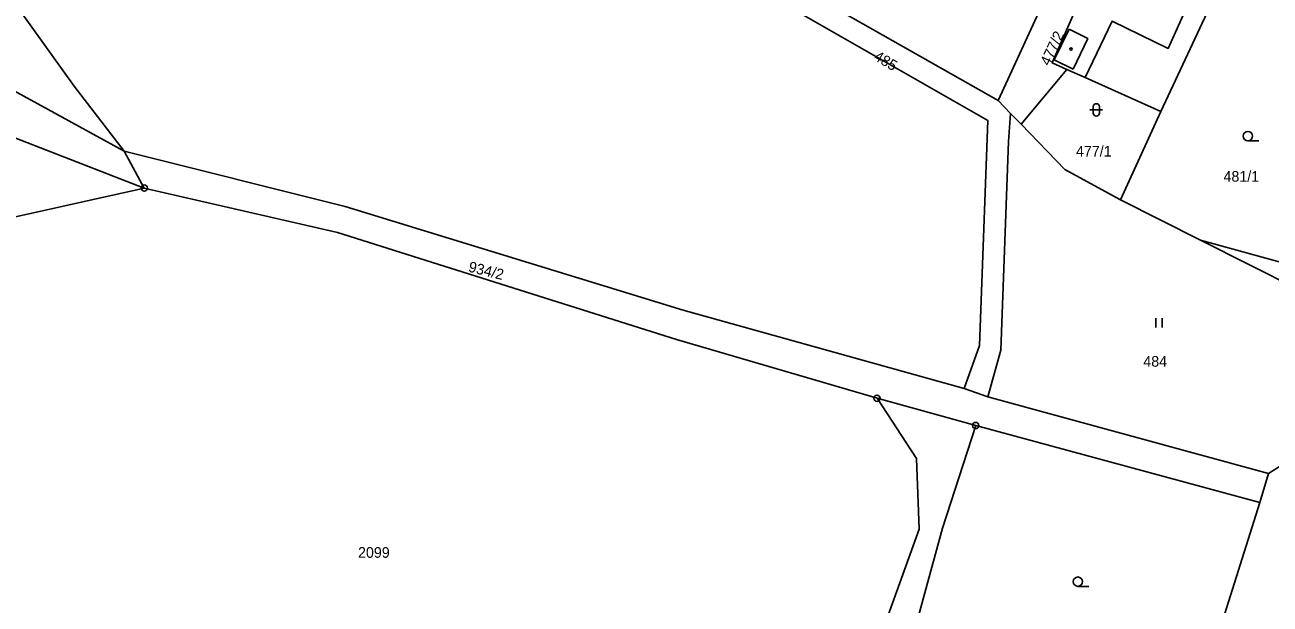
# Model space of a CAD drawing. Extents: x -504988 to -494607, y -1123820 to -1114018.
# Drawn here: x -500090 to -499891, y -1121392.8 to -1121300.2 of the extents above; entities that cross this region are included whole.
import ezdxf

# ---------------------------------------------------------------- set-up
doc = ezdxf.new("R2010")
doc.units = 0
for name, color, linetype in [('Hranice parcel', 7, 'Continuous'), ('Parcelní čísla', 7, 'Continuous'), ('Vnitřní kresba', 7, 'Continuous'), ('Značky bodu BP', 7, 'Continuous'), ('Značky budov', 7, 'Continuous'), ('Značky kultur', 7, 'Continuous')]:
    doc.layers.add(name, color=color, linetype=linetype)

msp = doc.modelspace()

# ---------------------------------------------------------------- linework, layer by layer
at = {"layer": 'Hranice parcel'}
for p, q in [((-499892.81, -1121280.54), (-499908.48, -1121314.08)), ((-499981.13, -1121285.84), (-499934.48, -1121312.29)), ((-499934.48, -1121312.29), (-499927.97, -1121298.18)), ((-499923.48, -1121307.34), (-499930.79, -1121316.1)), ((-499923.48, -1121307.34), (-499920.56, -1121308.65)), ((-499920.56, -1121308.65), (-499908.48, -1121314.08)), ((-500093.53, -1121309.79), (-500074.14, -1121320.39)), ((-499932.47, -1121314.37), (-499934.48, -1121312.29)), ((-499930.79, -1121316.1), (-499932.47, -1121314.37)), ((-499914.89, -1121328.17), (-499908.48, -1121314.08)), ((-500099.19, -1121315.37), (-500070.95, -1121326.31)), ((-500074.14, -1121320.39), (-500070.95, -1121326.31)), ((-499902.1, -1121334.64), (-499914.89, -1121328.17)), ((-499866.09, -1121352.86), (-499902.1, -1121334.64)), ((-499902.1, -1121334.64), (-499863.83, -1121345.23)), ((-499939.91, -1121358.34), (-499936.12, -1121359.7)), ((-499953.83, -1121359.91), (-499938.05, -1121364.26)), ((-499936.12, -1121359.7), (-499891.26, -1121371.91)), ((-499892.63, -1121376.58), (-499938.05, -1121364.26)), ((-499891.26, -1121371.91), (-499892.63, -1121376.58)), ((-499905.76, -1121418.23), (-499892.63, -1121376.58))]:
    msp.add_line(p, q, dxfattribs=at)
for points in [[(-500074.14, -1121320.39), (-500082.16, -1121310.01), (-500092.71, -1121295.25), (-500121.86, -1121247.48), (-500139.08, -1121217.71), (-500151.3, -1121203.4), (-500150.54, -1121201.64)], [(-499920.56, -1121308.65), (-499916.26, -1121299.61), (-499907.31, -1121303.99), (-499900.84, -1121289.59), (-499902.2, -1121288.95), (-499905.57, -1121287.35), (-499905.7, -1121287.62), (-499912.44, -1121284.43), (-499915.59, -1121282.94)], [(-499981.13, -1121285.84), (-499982.72, -1121288.8), (-499936.13, -1121315.5), (-499937.43, -1121351.46), (-499939.91, -1121358.34)], [(-499918.15, -1121288.76), (-499925.85, -1121306.27), (-499923.48, -1121307.34)], [(-499932.47, -1121314.37), (-499932.83, -1121318.87), (-499934.02, -1121352.22), (-499936.12, -1121359.7)], [(-499914.89, -1121328.17), (-499923.8, -1121323.32), (-499930.79, -1121316.1)], [(-499939.91, -1121358.34), (-499984.84, -1121345.82), (-500038.85, -1121329.28), (-500074.14, -1121320.39)], [(-500070.95, -1121326.31), (-500097.32, -1121332.21), (-500104.17, -1121348.83), (-500115.09, -1121373.06), (-500125.44, -1121399.34), (-500129.14, -1121411.03), (-500035.78, -1121434.52), (-499987.98, -1121449.38), (-499973.85, -1121455.01)], [(-500070.95, -1121326.31), (-500040.05, -1121333.41), (-499985.88, -1121350.51), (-499953.83, -1121359.91)], [(-499973.85, -1121455.01), (-499966.82, -1121435.53), (-499947.09, -1121380.82), (-499947.54, -1121369.54), (-499953.83, -1121359.91)], [(-499938.05, -1121364.26), (-499943.35, -1121380.67), (-499949.31, -1121402.53)], [(-499891.26, -1121371.91), (-499882.51, -1121366.38), (-499856.46, -1121373.48)]]:
    msp.add_lwpolyline(points, dxfattribs=at)
at = {"layer": 'Vnitřní kresba'}
for p, q in [((-499925.52, -1121305.81), (-499923.14, -1121300.91)), ((-499923.14, -1121300.91), (-499920.12, -1121302.38)), ((-499920.12, -1121302.38), (-499922.5, -1121307.28)), ((-499922.5, -1121307.28), (-499925.52, -1121305.81))]:
    msp.add_line(p, q, dxfattribs=at)
at = {"layer": 'Značky bodu BP'}
for centre, radius in [((-500070.95, -1121326.31), 0.5), ((-500070.95, -1121326.31), 0.0303), ((-499953.83, -1121359.91), 0.5), ((-499953.83, -1121359.91), 0.0303), ((-499938.05, -1121364.26), 0.5), ((-499938.05, -1121364.26), 0.0303)]:
    msp.add_circle(centre, radius, dxfattribs=at)
at = {"layer": 'Značky budov'}
msp.add_circle((-499922.83, -1121304.09), 0.175, dxfattribs=at)
at = {"layer": 'Značky kultur'}
for p, q in [((-499919.79, -1121313.82), (-499917.79, -1121313.82)), ((-499919.29, -1121313.32), (-499919.29, -1121314.32)), ((-499918.29, -1121314.32), (-499918.29, -1121313.32)), ((-499894.54, -1121318.76), (-499892.79, -1121318.76)), ((-499909.24, -1121348.61), (-499909.24, -1121347.11)), ((-499908.24, -1121348.61), (-499908.24, -1121347.11)), ((-499921.73, -1121389.97), (-499919.98, -1121389.97))]:
    msp.add_line(p, q, dxfattribs=at)
for centre in [(-499894.54, -1121318.01), (-499921.73, -1121389.22)]:
    msp.add_circle(centre, 0.75, dxfattribs=at)
for centre, start, end in [((-499918.79, -1121313.32), 0, 180), ((-499918.79, -1121314.32), 180, 359.9879)]:
    msp.add_arc(centre, 0.5, start, end, dxfattribs=at)

# ---------------------------------------------------------------- texts
at = {"layer": 'Parcelní čísla'}
for s, rotation, p in [('477/2', 65, (-499926.29, -1121306.89)), ('485', 329, (-499954.49, -1121305.71)), ('934/2', 346, (-500019.26, -1121339.64))]:
    msp.add_text(s, height=1.7, rotation=rotation, dxfattribs=at).set_placement(p)
for s, p in [('477/1', (-499922.02, -1121321.27)), ('481/1', (-499898.44, -1121325.29)), ('484', (-499911.26, -1121354.86)), ('2099', (-500036.78, -1121385.4))]:
    msp.add_text(s, height=1.7, dxfattribs=at).set_placement(p)

doc.saveas('drawing.dxf')
